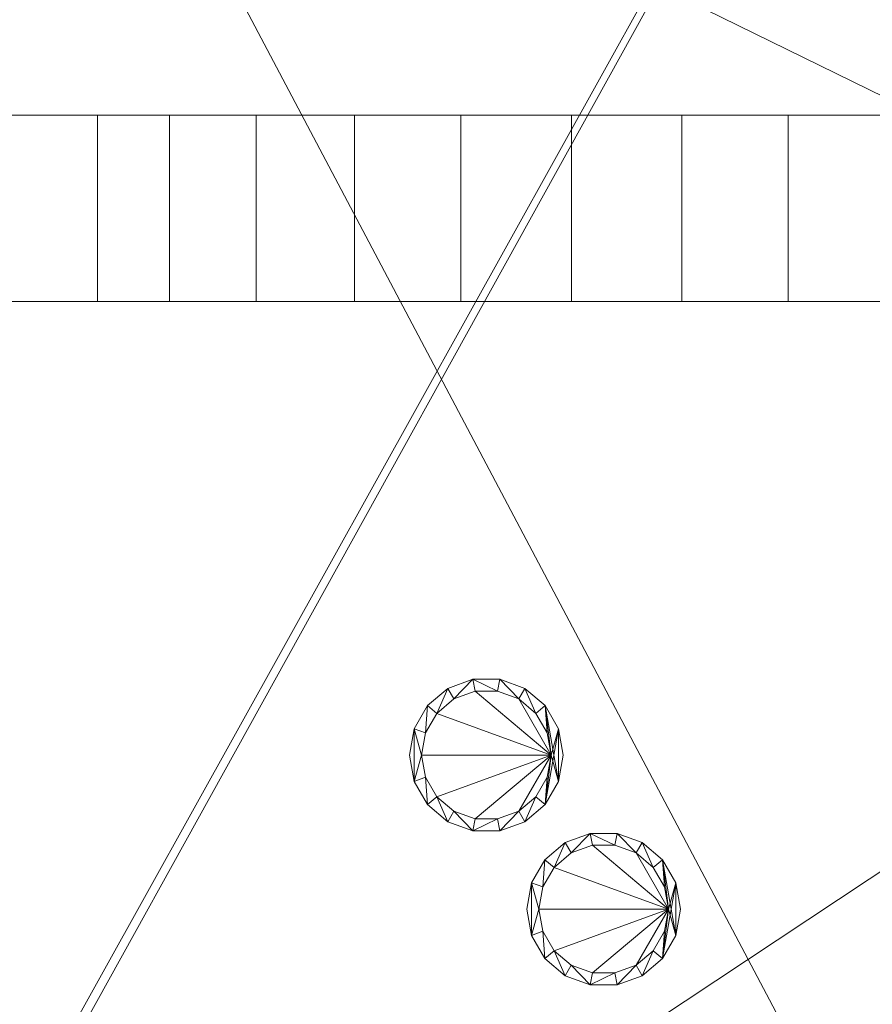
# Model space of a CAD drawing. Header units: millimetres. Extents: x 5566 to 34320, y 298 to 15638.
# Tile 620 of 656: x 18816 to 19869, y 1481 to 2696. Entities that reach past the tile are written whole.
import ezdxf

# ---------------------------------------------------------------- set-up
doc = ezdxf.new("R2010")
doc.units = ezdxf.units.MM
doc.header["$MEASUREMENT"] = 0
for name, color, linetype in [('New_A - Lighting.3D', 7, 'Continuous'), ('New_A - Slabs.3D', 7, 'Continuous'), ('New_A - Soffits.3D', 7, 'Continuous'), ('New_A - Walls - Interior.3D', 7, 'Continuous')]:
    doc.layers.add(name, color=color, linetype=linetype)
doc.layers.add('New_A - Lighting.3D_Pen_No__77', color=7, linetype='Continuous', lineweight=25, true_color=0xffcc66)

# ---------------------------------------------------------------- blocks, each defined once
blk = doc.blocks.new('Slab_F88997A8-3703-4895-AA88-2743A1B7FDF9', base_point=(5758.1, 9954.5))
at = {"layer": 'New_A - Soffits.3D', "lineweight": 0}
mesh = blk.add_polyface(dxfattribs=at)
corners = [(7225, 9954.5, 3250.4), (5758.1, 9954.5, 3250.4), (5758.1, 9954.5, 2565.4), (7225, 9954.5, 2565.4), (10330.1, 15440.9, 3250.4), (5758.1, 15440.9, 3250.4), (7225, 3642.6, 3250.4), (8901.4, 3642.6, 3250.4), (8901.4, 3096.5, 3250.4), (12419.3, 3096.5, 3250.4), (12419.3, 493, 3250.4), (25538.4, 493, 3250.4), (25538.4, 3687, 3250.4), (22960.3, 3687, 3250.4), (22960.3, 8786.1, 3250.4), (18324.8, 8786.1, 3250.4), (18324.8, 10272.8, 3250.4), (18350.2, 10272.8, 3250.4), (18350.2, 11935.7, 3250.4), (18274, 11935.7, 3250.4), (18274, 14755.1, 3250.4), (14679.9, 14755.1, 3250.4), (14679.9, 14805.9, 3250.4), (10330.1, 14805.9, 3250.4), (18467.2, 708.9, 3250.4), (16357.3, 708.9, 3250.4), (16357.3, 4043.2, 3250.4), (17346.3, 4043.2, 3250.4), (17346.3, 3566.4, 3250.4), (18467.2, 3566.4, 3250.4), (5758.1, 15440.9, 2565.4), (7225, 3642.6, 2565.4), (10330.1, 15440.9, 2565.4), (10330.1, 14805.9, 2565.4), (14679.9, 14805.9, 2565.4), (14679.9, 14755.1, 2565.4), (18274, 14755.1, 2565.4), (18274, 11935.7, 2565.4), (18350.2, 11935.7, 2565.4), (18350.2, 10272.8, 2565.4), (18324.8, 10272.8, 2565.4), (18324.8, 8786.1, 2565.4), (22960.3, 8786.1, 2565.4), (22960.3, 3687, 2565.4), (25538.4, 3687, 2565.4), (25538.4, 493, 2565.4), (12419.3, 493, 2565.4), (12419.3, 3096.5, 2565.4), (8901.4, 3096.5, 2565.4), (8901.4, 3642.6, 2565.4), (17346.3, 3566.4, 2565.4), (17346.3, 4043.2, 2565.4), (16357.3, 4043.2, 2565.4), (16357.3, 708.9, 2565.4), (18467.2, 708.9, 2565.4), (18467.2, 3566.4, 2565.4)]
mesh.append_faces([[corners[k] for k in face] for face in [(0, 1, 2, 3), (1, 5, 30, 2), (6, 0, 3, 31), (5, 4, 32, 30), (7, 6, 31, 49), (8, 7, 49, 48), (9, 8, 48, 47), (10, 9, 47, 46), (11, 10, 46, 45), (12, 11, 45, 44), (13, 12, 44, 43), (14, 13, 43, 42), (15, 14, 42, 41), (16, 15, 41, 40), (17, 16, 40, 39), (18, 17, 39, 38), (19, 18, 38, 37), (20, 19, 37, 36), (21, 20, 36, 35), (22, 21, 35, 34), (23, 22, 34, 33), (4, 23, 33, 32), (25, 24, 54, 53), (26, 25, 53, 52), (27, 26, 52, 51), (28, 27, 51, 50), (29, 28, 50, 55), (24, 29, 55, 54)]], dxfattribs={"color": 254})
mesh.append_faces([[corners[k] for k in face] for face in [(18, 16, 17), (45, 43, 44)]], dxfattribs={"vtx0": -1, "color": 254})
mesh.append_faces([[corners[k] for k in face] for face in [(11, 24, 10), (38, 40, 37)]], dxfattribs={"vtx0": -1, "vtx1": -1, "color": 254})
mesh.append_faces([[corners[k] for k in face] for face in [(4, 0, 7), (25, 21, 10), (15, 19, 28), (11, 13, 24), (49, 3, 32), (46, 35, 53), (50, 37, 41), (45, 54, 43)]], dxfattribs={"vtx0": -1, "vtx1": -1, "vtx2": -1, "color": 254})
mesh.append_faces([[corners[k] for k in face] for face in [(23, 7, 8), (23, 8, 9), (21, 9, 10), (21, 26, 27), (19, 27, 28), (15, 28, 29), (13, 29, 24), (3, 30, 32), (49, 32, 33), (47, 33, 34), (47, 34, 35), (51, 35, 36), (51, 36, 37), (46, 53, 54), (55, 41, 42), (54, 42, 43)]], dxfattribs={"vtx0": -1, "vtx2": -1, "color": 254})
mesh.append_faces([[corners[k] for k in face] for face in [(12, 13, 11), (39, 40, 38)]], dxfattribs={"vtx1": -1, "color": 254})
mesh.append_faces([[corners[k] for k in face] for face in [(4, 5, 0), (23, 4, 7), (22, 23, 9), (21, 22, 9), (25, 26, 21), (20, 21, 27), (19, 20, 27), (15, 16, 19), (18, 19, 16), (24, 25, 10), (14, 15, 29), (13, 14, 29), (48, 49, 33), (47, 48, 33), (46, 47, 35), (52, 53, 35), (51, 52, 35), (50, 51, 37), (40, 41, 37), (55, 50, 41), (54, 55, 42), (45, 46, 54)]], dxfattribs={"vtx1": -1, "vtx2": -1, "color": 254})
mesh.append_faces([[corners[k] for k in face] for face in [(5, 1, 0), (0, 6, 7), (3, 2, 30), (49, 31, 3)]], dxfattribs={"vtx2": -1, "color": 254})
blk = doc.blocks.new('Slab_37BCEA3F-6036-4764-93A5-9224337F71E8', base_point=(5916.4, 15048))
at = {"layer": 'New_A - Slabs.3D', "lineweight": 0}
mesh = blk.add_polyface(dxfattribs=at)
corners = [(5916.4, 10157.6), (5916.4, 15048), (5916.4, 15048, -150), (5916.4, 10157.6, -150), (9975.6, 14387.8), (9976.6, 15048), (7377, 10157.6), (7377, 3737.9), (8902.4, 3737.9), (8902.4, 3096.5), (12502.7, 3096.5), (12502.7, 677.9), (16357.3, 677.1), (16357.3, 492.9), (18467.2, 492.9), (18467.2, 683.4), (22812.2, 682.8), (22812.2, 8523.1), (17906.7, 8523.1), (17906.7, 9408.3), (12153.6, 9408.3), (12151.6, 10818), (14831.4, 10818), (14831.4, 14387.8), (9976.6, 15048, -150), (7377, 10157.6, -150), (9975.6, 14387.8, -150), (14831.4, 14387.8, -150), (14831.4, 10818, -150), (12151.6, 10818, -150), (12153.6, 9408.3, -150), (17906.7, 9408.3, -150), (17906.7, 8523.1, -150), (22812.2, 8523.1, -150), (22812.2, 682.8, -150), (18467.2, 683.4, -150), (18467.2, 492.9, -150), (16357.3, 492.9, -150), (16357.3, 677.1, -150), (12502.7, 677.9, -150), (12502.7, 3096.5, -150), (8902.4, 3096.5, -150), (8902.4, 3737.9, -150), (7377, 3737.9, -150)]
mesh.append_faces([[corners[k] for k in face] for face in [(0, 1, 2, 3), (1, 5, 24, 2), (6, 0, 3, 25), (5, 4, 26, 24), (7, 6, 25, 43), (8, 7, 43, 42), (9, 8, 42, 41), (10, 9, 41, 40), (11, 10, 40, 39), (12, 11, 39, 38), (13, 12, 38, 37), (14, 13, 37, 36), (15, 14, 36, 35), (16, 15, 35, 34), (17, 16, 34, 33), (18, 17, 33, 32), (19, 18, 32, 31), (20, 19, 31, 30), (21, 20, 30, 29), (22, 21, 29, 28), (23, 22, 28, 27), (4, 23, 27, 26)]], dxfattribs={"color": 254})
mesh.append_faces([[corners[k] for k in face] for face in [(23, 21, 22), (17, 15, 16)]], dxfattribs={"vtx0": -1, "color": 254})
mesh.append_faces([[corners[k] for k in face] for face in [(27, 29, 26), (33, 35, 32)]], dxfattribs={"vtx0": -1, "vtx1": -1, "color": 254})
mesh.append_faces([[corners[k] for k in face] for face in [(6, 8, 4), (1, 6, 4), (21, 4, 9), (20, 10, 12), (26, 42, 25), (26, 25, 2), (41, 26, 29), (38, 40, 30)]], dxfattribs={"vtx0": -1, "vtx1": -1, "vtx2": -1, "color": 254})
mesh.append_faces([[corners[k] for k in face] for face in [(4, 8, 9), (20, 9, 10), (18, 12, 13), (18, 13, 14), (18, 14, 15), (41, 29, 30), (38, 30, 31), (38, 31, 32)]], dxfattribs={"vtx0": -1, "vtx2": -1, "color": 254})
mesh.append_faces([[corners[k] for k in face] for face in [(5, 1, 4), (24, 26, 2), (28, 29, 27), (34, 35, 33)]], dxfattribs={"vtx1": -1, "color": 254})
mesh.append_faces([[corners[k] for k in face] for face in [(20, 21, 9), (23, 4, 21), (19, 20, 12), (18, 19, 12), (17, 18, 15), (41, 42, 26), (40, 41, 30), (37, 38, 32), (36, 37, 32), (35, 36, 32)]], dxfattribs={"vtx1": -1, "vtx2": -1, "color": 254})
mesh.append_faces([[corners[k] for k in face] for face in [(1, 0, 6), (6, 7, 8), (10, 11, 12), (25, 3, 2), (42, 43, 25), (38, 39, 40)]], dxfattribs={"vtx2": -1, "color": 254})
blk = doc.blocks.new('Wall_EF9D6DEC-1310-424B-ACE0-B3EA7BCC59EB', base_point=(18467.2, 2577.9))
at = {"layer": 'New_A - Walls - Interior.3D', "lineweight": 0}
mesh = blk.add_polyface(dxfattribs=at)
corners = [(18912.3, 2577.9, 5635.2), (18912.3, 2577.9, 3250.4), (18467.2, 2577.9, 3250.4), (18467.2, 2577.9, 6300), (20152.1, 2577.9, 6300), (20152.1, 2577.9, 3250.4), (20082.3, 2577.9, 3250.4), (20082.3, 2577.9, 5635.2), (19993.4, 2577.9, 5739.4), (19886.3, 2577.9, 5824.7), (19764.9, 2577.9, 5887.9), (19633.6, 2577.9, 5926.9), (19497.3, 2577.9, 5940), (19361, 2577.9, 5926.9), (19229.7, 2577.9, 5887.9), (19108.3, 2577.9, 5824.7), (19001.1, 2577.9, 5739.4), (18912.3, 2347.9, 5635.2), (18912.3, 2347.9, 3250.4), (18467.2, 2347.9, 3250.4), (18467.2, 2347.9, 6300), (20152.1, 2347.9, 6300), (20152.1, 2347.9, 3250.4), (20082.3, 2347.9, 3250.4), (20082.3, 2347.9, 5635.2), (19993.4, 2347.9, 5739.4), (19886.3, 2347.9, 5824.7), (19764.9, 2347.9, 5887.9), (19633.6, 2347.9, 5926.9), (19497.3, 2347.9, 5940), (19361, 2347.9, 5926.9), (19229.7, 2347.9, 5887.9), (19108.3, 2347.9, 5824.7), (19001.1, 2347.9, 5739.4)]
mesh.append_faces([[corners[k] for k in face] for face in [(1, 0, 17, 18), (1, 18, 19, 2), (2, 19, 20, 3), (20, 21, 4, 3), (22, 5, 4, 21), (23, 6, 5, 22), (7, 6, 23, 24), (8, 7, 24, 25), (9, 8, 25, 26), (10, 9, 26, 27), (11, 10, 27, 28), (12, 11, 28, 29), (13, 12, 29, 30), (14, 13, 30, 31), (15, 14, 31, 32), (16, 15, 32, 33), (0, 16, 33, 17)]], dxfattribs={"color": 254})
mesh.append_faces([[corners[k] for k in face] for face in [(2, 0, 1), (22, 24, 23)]], dxfattribs={"vtx0": -1, "color": 254})
mesh.append_faces([[corners[k] for k in face] for face in [(5, 7, 4), (19, 17, 20)]], dxfattribs={"vtx0": -1, "vtx1": -1, "color": 254})
mesh.append_faces([[corners[k] for k in face] for face in [(12, 3, 4), (3, 12, 13), (3, 13, 14), (3, 14, 15), (3, 15, 16), (3, 16, 0), (29, 21, 20), (21, 29, 28), (21, 28, 27), (21, 27, 26), (21, 26, 25), (21, 25, 24)]], dxfattribs={"vtx0": -1, "vtx2": -1, "color": 254})
mesh.append_faces([[corners[k] for k in face] for face in [(6, 7, 5), (18, 17, 19)]], dxfattribs={"vtx1": -1, "color": 254})
mesh.append_faces([[corners[k] for k in face] for face in [(11, 12, 4), (10, 11, 4), (9, 10, 4), (8, 9, 4), (7, 8, 4), (2, 3, 0), (30, 29, 20), (31, 30, 20), (32, 31, 20), (33, 32, 20), (17, 33, 20), (22, 21, 24)]], dxfattribs={"vtx1": -1, "vtx2": -1, "color": 254})
blk = doc.blocks.new('Slab_FE4BC57E-A01E-4BD1-ACCF-68258CFB1C1D', base_point=(18275.8, 14757.8))
at = {"layer": 'New_A - Soffits.3D', "lineweight": 0}
mesh = blk.add_polyface(dxfattribs=at)
corners = [(18275.8, 14757.8, 6450.4), (18275.8, 14757.8, 6300.4), (14680.9, 14757.8, 6300.4), (14680.9, 14757.8, 6450.4), (18275.8, 11938.2, 6450.4), (18275.8, 11938.2, 6300.4), (18351.2, 11938.2, 6300.4), (18351.2, 10273.2, 6300.4), (18326.1, 10273.2, 6300.4), (18326.1, 8787.7, 6300.4), (18441.1, 8787.7, 6300.4), (18441.1, 8112.9, 6300.4), (17576.5, 8112.9, 6300.4), (17576.5, 7173.2, 6300.4), (18440.1, 7173.2, 6300.4), (18440.1, 5222.6, 6300.4), (22967.2, 5222.5, 6300.4), (22967.5, 3687, 6300.4), (25542, 3687.5, 6300.4), (25542, 492.9, 6300.4), (21867.1, 492.9, 6300.4), (21867.1, 1617, 6300.4), (21071, 2412.8, 6300.4), (20267.1, 2412.8, 6300.4), (20267.1, 492.9, 6300.4), (16077.9, 492.9, 6300.4), (16077.3, 3744.1, 6300.4), (16077.9, 5331.6, 6300.4), (16192.2, 5331.6, 6300.4), (16191.9, 8621.4, 6300.4), (16192, 9681.4, 6300.4), (16192.2, 10424.4, 6300.4), (15125.4, 10424.4, 6300.4), (15125.4, 10373.6, 6300.4), (14680.9, 10373.6, 6300.4), (15925.5, 11630.9, 6300.4), (15442.9, 11630.9, 6300.4), (15442.9, 10868.9, 6300.4), (15925.5, 10868.9, 6300.4), (17360.6, 10056.1, 6300.4), (16573.2, 10056.1, 6300.4), (16573.2, 5547.5, 6300.4), (17360.6, 5547.5, 6300.4), (18897.3, 3083.7, 6300.4), (20942.2, 3083.7, 6300.4), (21869.1, 4010.7, 6300.4), (21869.1, 4760.1, 6300.4), (18897.3, 4760.1, 6300.4), (14680.9, 10373.6, 6450.4), (15125.4, 10373.6, 6450.4), (15125.4, 10424.4, 6450.4), (16192.2, 10424.4, 6450.4), (16192, 9681.4, 6450.4), (16191.9, 8621.4, 6450.4), (16192.2, 5331.6, 6450.4), (16077.9, 5331.6, 6450.4), (16077.3, 3744.1, 6450.4), (16077.9, 492.9, 6450.4), (20267.1, 492.9, 6450.4), (20267.1, 2412.8, 6450.4), (21071, 2412.8, 6450.4), (21867.1, 1617, 6450.4), (21867.1, 492.9, 6450.4), (25542, 492.9, 6450.4), (25542, 3687.5, 6450.4), (22967.5, 3687, 6450.4), (22967.2, 5222.5, 6450.4), (18440.1, 5222.6, 6450.4), (18440.1, 7173.2, 6450.4), (17576.5, 7173.2, 6450.4), (17576.5, 8112.9, 6450.4), (18441.1, 8112.9, 6450.4), (18441.1, 8787.7, 6450.4), (18326.1, 8787.7, 6450.4), (18326.1, 10273.2, 6450.4), (18351.2, 10273.2, 6450.4), (18351.2, 11938.2, 6450.4), (15442.9, 10868.9, 6450.4), (15442.9, 11630.9, 6450.4), (15925.5, 11630.9, 6450.4), (15925.5, 10868.9, 6450.4), (16573.2, 5547.5, 6450.4), (16573.2, 10056.1, 6450.4), (17360.6, 10056.1, 6450.4), (17360.6, 5547.5, 6450.4), (21869.1, 4010.7, 6450.4), (20942.2, 3083.7, 6450.4), (18897.3, 3083.7, 6450.4), (18897.3, 4760.1, 6450.4), (21869.1, 4760.1, 6450.4)]
mesh.append_faces([[corners[k] for k in face] for face in [(0, 1, 2, 3), (4, 5, 1, 0), (3, 2, 34, 48), (76, 6, 5, 4), (75, 7, 6, 76), (74, 8, 7, 75), (73, 9, 8, 74), (72, 10, 9, 73), (71, 11, 10, 72), (70, 12, 11, 71), (69, 13, 12, 70), (68, 14, 13, 69), (67, 15, 14, 68), (66, 16, 15, 67), (65, 17, 16, 66), (64, 18, 17, 65), (63, 19, 18, 64), (62, 20, 19, 63), (61, 21, 20, 62), (60, 22, 21, 61), (59, 23, 22, 60), (58, 24, 23, 59), (57, 25, 24, 58), (56, 26, 25, 57), (55, 27, 26, 56), (54, 28, 27, 55), (53, 29, 28, 54), (52, 30, 29, 53), (51, 31, 30, 52), (50, 32, 31, 51), (49, 33, 32, 50), (48, 34, 33, 49), (78, 36, 35, 79), (77, 37, 36, 78), (80, 38, 37, 77), (79, 35, 38, 80), (82, 40, 39, 83), (81, 41, 40, 82), (84, 42, 41, 81), (83, 39, 42, 84), (86, 44, 43, 87), (85, 45, 44, 86), (89, 46, 45, 85), (88, 47, 46, 89), (87, 43, 47, 88)]], dxfattribs={"color": 254})
mesh.append_faces([[corners[k] for k in face] for face in [(11, 9, 10), (19, 17, 18), (76, 74, 75)]], dxfattribs={"vtx0": -1, "color": 254})
mesh.append_faces([[corners[k] for k in face] for face in [(6, 8, 5), (71, 73, 70), (63, 65, 62)]], dxfattribs={"vtx0": -1, "vtx1": -1, "color": 254})
mesh.append_faces([[corners[k] for k in face] for face in [(36, 32, 2), (25, 28, 41), (40, 28, 31), (40, 31, 35), (40, 35, 2), (12, 39, 1), (12, 5, 9), (42, 13, 15), (25, 42, 15), (25, 15, 43), (20, 45, 16), (3, 50, 78), (51, 54, 82), (79, 51, 82), (3, 79, 82), (81, 54, 57), (0, 83, 70), (73, 4, 70), (67, 69, 84), (67, 84, 57), (87, 67, 57), (66, 85, 62)]], dxfattribs={"vtx0": -1, "vtx1": -1, "vtx2": -1, "color": 254})
mesh.append_faces([[corners[k] for k in face] for face in [(32, 34, 2), (32, 37, 38), (25, 27, 28), (31, 38, 35), (25, 41, 42), (12, 42, 39), (39, 2, 1), (12, 1, 5), (23, 43, 44), (21, 44, 45), (46, 15, 16), (20, 16, 17), (3, 49, 50), (3, 78, 79), (80, 50, 51), (51, 53, 54), (3, 82, 83), (69, 83, 84), (87, 57, 58), (87, 58, 59), (86, 59, 60), (86, 60, 61), (67, 88, 89), (85, 61, 62), (66, 89, 85)]], dxfattribs={"vtx0": -1, "vtx2": -1, "color": 254})
mesh.append_faces([[corners[k] for k in face] for face in [(7, 8, 6), (72, 73, 71), (64, 65, 63)]], dxfattribs={"vtx1": -1, "color": 254})
mesh.append_faces([[corners[k] for k in face] for face in [(36, 37, 32), (35, 36, 2), (31, 32, 38), (40, 41, 28), (39, 40, 2), (12, 13, 42), (8, 9, 5), (11, 12, 9), (47, 43, 15), (24, 25, 43), (23, 24, 43), (22, 23, 44), (21, 22, 44), (20, 21, 45), (46, 47, 15), (45, 46, 16), (19, 20, 17), (77, 78, 50), (80, 77, 50), (79, 80, 51), (54, 55, 57), (81, 82, 54), (84, 81, 57), (69, 70, 83), (0, 3, 83), (4, 0, 70), (73, 74, 4), (76, 4, 74), (87, 88, 67), (86, 87, 59), (85, 86, 61), (66, 67, 89), (65, 66, 62)]], dxfattribs={"vtx1": -1, "vtx2": -1, "color": 254})
mesh.append_faces([[corners[k] for k in face] for face in [(32, 33, 34), (25, 26, 27), (13, 14, 15), (3, 48, 49), (55, 56, 57), (67, 68, 69)]], dxfattribs={"vtx2": -1, "color": 254})
blk = doc.blocks.new('Lamp_84D10500-8163-4B5E-BC87-25CB8F4B2ED1')
at = {"layer": 'New_A - Lighting.3D', "lineweight": 0}
mesh = blk.add_polyface(dxfattribs=at)
corners = [(19632.2, 1598.1, 2550.4), (19626.5, 1630.6, 2550.4), (19626.5, 1630.6, 2565.4), (19632.2, 1598.1, 2565.4), (19610, 1659.1, 2550.4), (19610, 1659.1, 2565.4), (19584.7, 1680.4, 2550.4), (19584.7, 1680.4, 2565.4), (19553.7, 1691.6, 2550.4), (19553.7, 1691.6, 2565.4), (19520.7, 1691.6, 2550.4), (19520.7, 1691.6, 2565.4), (19489.7, 1680.4, 2550.4), (19489.7, 1680.4, 2565.4), (19464.4, 1659.1, 2550.4), (19464.4, 1659.1, 2565.4), (19447.9, 1630.6, 2550.4), (19447.9, 1630.6, 2565.4), (19442.2, 1598.1, 2550.4), (19442.2, 1598.1, 2565.4), (19447.9, 1565.6, 2550.4), (19447.9, 1565.6, 2565.4), (19464.4, 1537, 2550.4), (19464.4, 1537, 2565.4), (19489.7, 1515.8, 2550.4), (19489.7, 1515.8, 2565.4), (19520.7, 1504.5, 2550.4), (19520.7, 1504.5, 2565.4), (19553.7, 1504.5, 2550.4), (19553.7, 1504.5, 2565.4), (19584.7, 1515.8, 2550.4), (19584.7, 1515.8, 2565.4), (19610, 1537, 2550.4), (19610, 1537, 2565.4), (19626.5, 1565.6, 2550.4), (19626.5, 1565.6, 2565.4), (19617.2, 1598.1, 2550.4), (19612.4, 1570.7, 2550.4), (19612.4, 1570.7, 2565.4), (19617.2, 1598.1, 2565.4), (19598.5, 1546.7, 2550.4), (19598.5, 1546.7, 2565.4), (19577.2, 1528.8, 2550.4), (19577.2, 1528.8, 2565.4), (19551.1, 1519.3, 2550.4), (19551.1, 1519.3, 2565.4), (19523.3, 1519.3, 2550.4), (19523.3, 1519.3, 2565.4), (19497.2, 1528.8, 2550.4), (19497.2, 1528.8, 2565.4), (19475.9, 1546.7, 2550.4), (19475.9, 1546.7, 2565.4), (19462, 1570.7, 2550.4), (19462, 1570.7, 2565.4), (19457.2, 1598.1, 2550.4), (19457.2, 1598.1, 2565.4), (19462, 1625.4, 2550.4), (19462, 1625.4, 2565.4), (19475.9, 1649.5, 2550.4), (19475.9, 1649.5, 2565.4), (19497.2, 1667.4, 2550.4), (19497.2, 1667.4, 2565.4), (19523.3, 1676.9, 2550.4), (19523.3, 1676.9, 2565.4), (19551.1, 1676.9, 2550.4), (19551.1, 1676.9, 2565.4), (19577.2, 1667.4, 2550.4), (19577.2, 1667.4, 2565.4), (19598.5, 1649.5, 2550.4), (19598.5, 1649.5, 2565.4), (19612.4, 1625.4, 2550.4), (19612.4, 1625.4, 2565.4)]
mesh.append_faces([[corners[k] for k in face] for face in [(0, 1, 2, 3), (1, 4, 5, 2), (4, 6, 7, 5), (6, 8, 9, 7), (8, 10, 11, 9), (10, 12, 13, 11), (12, 14, 15, 13), (14, 16, 17, 15), (16, 18, 19, 17), (18, 20, 21, 19), (20, 22, 23, 21), (22, 24, 25, 23), (24, 26, 27, 25), (26, 28, 29, 27), (28, 30, 31, 29), (30, 32, 33, 31), (32, 34, 35, 33), (34, 0, 3, 35), (36, 37, 38, 39), (37, 40, 41, 38), (40, 42, 43, 41), (42, 44, 45, 43), (44, 46, 47, 45), (46, 48, 49, 47), (48, 50, 51, 49), (50, 52, 53, 51), (52, 54, 55, 53), (54, 56, 57, 55), (56, 58, 59, 57), (58, 60, 61, 59), (60, 62, 63, 61), (62, 64, 65, 63), (64, 66, 67, 65), (66, 68, 69, 67), (68, 70, 71, 69), (70, 36, 39, 71)]], dxfattribs={"color": 9})
mesh.append_faces([[corners[k] for k in face] for face in [(20, 16, 54), (34, 36, 4), (17, 21, 55), (2, 39, 33)]], dxfattribs={"vtx0": -1, "vtx1": -1, "vtx2": -1, "color": 9})
mesh.append_faces([[corners[k] for k in face] for face in [(20, 54, 52), (56, 16, 14), (22, 52, 50), (58, 14, 12), (24, 50, 48), (60, 12, 10), (26, 48, 46), (26, 46, 44), (64, 10, 8), (28, 44, 42), (66, 8, 6), (30, 42, 40), (68, 6, 4), (32, 40, 37), (32, 37, 36), (34, 4, 1), (17, 55, 57), (53, 21, 23), (15, 57, 59), (51, 23, 25), (13, 59, 61), (49, 25, 27), (11, 61, 63), (11, 63, 65), (45, 27, 29), (9, 65, 67), (43, 29, 31), (7, 67, 69), (41, 31, 33), (5, 69, 71), (5, 71, 39), (2, 33, 35)]], dxfattribs={"vtx0": -1, "vtx2": -1, "color": 9})
mesh.append_faces([[corners[k] for k in face] for face in [(0, 34, 1), (3, 2, 35)]], dxfattribs={"vtx1": -1, "color": 9})
mesh.append_faces([[corners[k] for k in face] for face in [(56, 54, 16), (22, 20, 52), (58, 56, 14), (24, 22, 50), (60, 58, 12), (26, 24, 48), (62, 60, 10), (64, 62, 10), (28, 26, 44), (66, 64, 8), (30, 28, 42), (68, 66, 6), (32, 30, 40), (70, 68, 4), (36, 70, 4), (34, 32, 36), (53, 55, 21), (15, 17, 57), (51, 53, 23), (13, 15, 59), (49, 51, 25), (11, 13, 61), (47, 49, 27), (45, 47, 27), (9, 11, 65), (43, 45, 29), (7, 9, 67), (41, 43, 31), (5, 7, 69), (38, 41, 33), (39, 38, 33), (2, 5, 39)]], dxfattribs={"vtx1": -1, "vtx2": -1, "color": 9})
mesh.append_faces([[corners[k] for k in face] for face in [(20, 18, 16), (17, 19, 21)]], dxfattribs={"vtx2": -1, "color": 9})
mesh = blk.add_polyface(dxfattribs=at)
corners = [(19617.2, 1598.1, 2552), (19612.4, 1570.7, 2552), (19598.5, 1546.7, 2552), (19577.2, 1528.8, 2552), (19551.1, 1519.3, 2552), (19523.3, 1519.3, 2552), (19497.2, 1528.8, 2552), (19475.9, 1546.7, 2552), (19462, 1570.7, 2552), (19457.2, 1598.1, 2552), (19462, 1625.4, 2552), (19475.9, 1649.5, 2552), (19497.2, 1667.4, 2552), (19523.3, 1676.9, 2552), (19551.1, 1676.9, 2552), (19577.2, 1667.4, 2552), (19598.5, 1649.5, 2552), (19612.4, 1625.4, 2552)]
mesh.append_faces([[corners[k] for k in face] for face in [(0, 15, 16, 17)]], dxfattribs={"vtx0": -1, "color": 7})
mesh.append_faces([[corners[k] for k in face] for face in [(0, 3, 4, 5), (0, 5, 6, 7), (0, 7, 8, 9), (0, 9, 10, 11), (0, 11, 12, 13), (0, 13, 14, 15)]], dxfattribs={"vtx0": -1, "vtx3": -1, "color": 7})
mesh.append_faces([[corners[k] for k in face] for face in [(0, 1, 2, 3)]], dxfattribs={"vtx3": -1, "color": 7})
blk = doc.blocks.new('Lamp_98E597D7-C6E7-40DD-9FFC-81B20BE2EAAD')
at = {"layer": 'New_A - Lighting.3D', "lineweight": 0}
mesh = blk.add_polyface(dxfattribs=at)
corners = [(19487.3, 1788.2, 6285.4), (19481.6, 1820.7, 6285.4), (19481.6, 1820.7, 6300.4), (19487.3, 1788.2, 6300.4), (19465.1, 1849.3, 6285.4), (19465.1, 1849.3, 6300.4), (19439.8, 1870.5, 6285.4), (19439.8, 1870.5, 6300.4), (19408.8, 1881.8, 6285.4), (19408.8, 1881.8, 6300.4), (19375.8, 1881.8, 6285.4), (19375.8, 1881.8, 6300.4), (19344.8, 1870.5, 6285.4), (19344.8, 1870.5, 6300.4), (19319.6, 1849.3, 6285.4), (19319.6, 1849.3, 6300.4), (19303.1, 1820.7, 6285.4), (19303.1, 1820.7, 6300.4), (19297.3, 1788.2, 6285.4), (19297.3, 1788.2, 6300.4), (19303.1, 1755.7, 6285.4), (19303.1, 1755.7, 6300.4), (19319.6, 1727.2, 6285.4), (19319.6, 1727.2, 6300.4), (19344.8, 1706, 6285.4), (19344.8, 1706, 6300.4), (19375.8, 1694.7, 6285.4), (19375.8, 1694.7, 6300.4), (19408.8, 1694.7, 6285.4), (19408.8, 1694.7, 6300.4), (19439.8, 1706, 6285.4), (19439.8, 1706, 6300.4), (19465.1, 1727.2, 6285.4), (19465.1, 1727.2, 6300.4), (19481.6, 1755.7, 6285.4), (19481.6, 1755.7, 6300.4), (19472.3, 1788.2, 6285.4), (19467.5, 1760.9, 6285.4), (19467.5, 1760.9, 6300.4), (19472.3, 1788.2, 6300.4), (19453.6, 1736.8, 6285.4), (19453.6, 1736.8, 6300.4), (19432.3, 1718.9, 6285.4), (19432.3, 1718.9, 6300.4), (19406.2, 1709.4, 6285.4), (19406.2, 1709.4, 6300.4), (19378.5, 1709.4, 6285.4), (19378.5, 1709.4, 6300.4), (19352.3, 1718.9, 6285.4), (19352.3, 1718.9, 6300.4), (19331.1, 1736.8, 6285.4), (19331.1, 1736.8, 6300.4), (19317.2, 1760.9, 6285.4), (19317.2, 1760.9, 6300.4), (19312.3, 1788.2, 6285.4), (19312.3, 1788.2, 6300.4), (19317.2, 1815.6, 6285.4), (19317.2, 1815.6, 6300.4), (19331.1, 1839.6, 6285.4), (19331.1, 1839.6, 6300.4), (19352.3, 1857.5, 6285.4), (19352.3, 1857.5, 6300.4), (19378.5, 1867, 6285.4), (19378.5, 1867, 6300.4), (19406.2, 1867, 6285.4), (19406.2, 1867, 6300.4), (19432.3, 1857.5, 6285.4), (19432.3, 1857.5, 6300.4), (19453.6, 1839.6, 6285.4), (19453.6, 1839.6, 6300.4), (19467.5, 1815.6, 6285.4), (19467.5, 1815.6, 6300.4)]
mesh.append_faces([[corners[k] for k in face] for face in [(0, 1, 2, 3), (1, 4, 5, 2), (4, 6, 7, 5), (6, 8, 9, 7), (8, 10, 11, 9), (10, 12, 13, 11), (12, 14, 15, 13), (14, 16, 17, 15), (16, 18, 19, 17), (18, 20, 21, 19), (20, 22, 23, 21), (22, 24, 25, 23), (24, 26, 27, 25), (26, 28, 29, 27), (28, 30, 31, 29), (30, 32, 33, 31), (32, 34, 35, 33), (34, 0, 3, 35), (36, 37, 38, 39), (37, 40, 41, 38), (40, 42, 43, 41), (42, 44, 45, 43), (44, 46, 47, 45), (46, 48, 49, 47), (48, 50, 51, 49), (50, 52, 53, 51), (52, 54, 55, 53), (54, 56, 57, 55), (56, 58, 59, 57), (58, 60, 61, 59), (60, 62, 63, 61), (62, 64, 65, 63), (64, 66, 67, 65), (66, 68, 69, 67), (68, 70, 71, 69), (70, 36, 39, 71)]], dxfattribs={"color": 9})
mesh.append_faces([[corners[k] for k in face] for face in [(20, 16, 54), (34, 36, 4), (17, 21, 55), (2, 39, 33)]], dxfattribs={"vtx0": -1, "vtx1": -1, "vtx2": -1, "color": 9})
mesh.append_faces([[corners[k] for k in face] for face in [(20, 54, 52), (56, 16, 14), (22, 52, 50), (58, 14, 12), (24, 50, 48), (60, 12, 10), (26, 48, 46), (26, 46, 44), (64, 10, 8), (28, 44, 42), (66, 8, 6), (30, 42, 40), (68, 6, 4), (32, 40, 37), (32, 37, 36), (34, 4, 1), (17, 55, 57), (53, 21, 23), (15, 57, 59), (51, 23, 25), (13, 59, 61), (49, 25, 27), (11, 61, 63), (11, 63, 65), (45, 27, 29), (9, 65, 67), (43, 29, 31), (7, 67, 69), (41, 31, 33), (5, 69, 71), (5, 71, 39), (2, 33, 35)]], dxfattribs={"vtx0": -1, "vtx2": -1, "color": 9})
mesh.append_faces([[corners[k] for k in face] for face in [(0, 34, 1), (3, 2, 35)]], dxfattribs={"vtx1": -1, "color": 9})
mesh.append_faces([[corners[k] for k in face] for face in [(56, 54, 16), (22, 20, 52), (58, 56, 14), (24, 22, 50), (60, 58, 12), (26, 24, 48), (62, 60, 10), (64, 62, 10), (28, 26, 44), (66, 64, 8), (30, 28, 42), (68, 66, 6), (32, 30, 40), (70, 68, 4), (36, 70, 4), (34, 32, 36), (53, 55, 21), (15, 17, 57), (51, 53, 23), (13, 15, 59), (49, 51, 25), (11, 13, 61), (47, 49, 27), (45, 47, 27), (9, 11, 65), (43, 45, 29), (7, 9, 67), (41, 43, 31), (5, 7, 69), (38, 41, 33), (39, 38, 33), (2, 5, 39)]], dxfattribs={"vtx1": -1, "vtx2": -1, "color": 9})
mesh.append_faces([[corners[k] for k in face] for face in [(20, 18, 16), (17, 19, 21)]], dxfattribs={"vtx2": -1, "color": 9})
mesh = blk.add_polyface(dxfattribs=at)
corners = [(19472.3, 1788.2, 6287), (19467.5, 1760.9, 6287), (19453.6, 1736.8, 6287), (19432.3, 1718.9, 6287), (19406.2, 1709.4, 6287), (19378.5, 1709.4, 6287), (19352.3, 1718.9, 6287), (19331.1, 1736.8, 6287), (19317.2, 1760.9, 6287), (19312.3, 1788.2, 6287), (19317.2, 1815.6, 6287), (19331.1, 1839.6, 6287), (19352.3, 1857.5, 6287), (19378.5, 1867, 6287), (19406.2, 1867, 6287), (19432.3, 1857.5, 6287), (19453.6, 1839.6, 6287), (19467.5, 1815.6, 6287)]
mesh.append_faces([[corners[k] for k in face] for face in [(0, 15, 16, 17)]], dxfattribs={"vtx0": -1, "color": 7})
mesh.append_faces([[corners[k] for k in face] for face in [(0, 3, 4, 5), (0, 5, 6, 7), (0, 7, 8, 9), (0, 9, 10, 11), (0, 11, 12, 13), (0, 13, 14, 15)]], dxfattribs={"vtx0": -1, "vtx3": -1, "color": 7})
mesh.append_faces([[corners[k] for k in face] for face in [(0, 1, 2, 3)]], dxfattribs={"vtx3": -1, "color": 7})

msp = doc.modelspace()

# ---------------------------------------------------------------- block references
at = {"layer": 'New_A - Lighting.3D_Pen_No__77', "color": 31, "linetype": 'Continuous', "lineweight": 25, "true_color": 0xffcc66}
for name in ['Lamp_98E597D7-C6E7-40DD-9FFC-81B20BE2EAAD', 'Lamp_84D10500-8163-4B5E-BC87-25CB8F4B2ED1']:
    msp.add_blockref(name, (0, 0), dxfattribs=at)
at = {"layer": 'New_A - Slabs.3D', "color": 251, "linetype": 'Continuous', "lineweight": 18, "true_color": 0x4a4a4a}
msp.add_blockref('Slab_37BCEA3F-6036-4764-93A5-9224337F71E8', (5916.4, 15048), dxfattribs=at)
at = {"layer": 'New_A - Soffits.3D', "color": 251, "linetype": 'Continuous', "lineweight": 18, "true_color": 0x4a4a4a}
for name, p in [('Slab_F88997A8-3703-4895-AA88-2743A1B7FDF9', (5758.1, 9954.5)), ('Slab_FE4BC57E-A01E-4BD1-ACCF-68258CFB1C1D', (18275.8, 14757.8))]:
    msp.add_blockref(name, p, dxfattribs=at)
at = {"layer": 'New_A - Walls - Interior.3D', "color": 251, "lineweight": 18, "true_color": 0x4a4a4a}
msp.add_blockref('Wall_EF9D6DEC-1310-424B-ACE0-B3EA7BCC59EB', (18467.2, 2577.9), dxfattribs=at)

doc.saveas('drawing.dxf')
